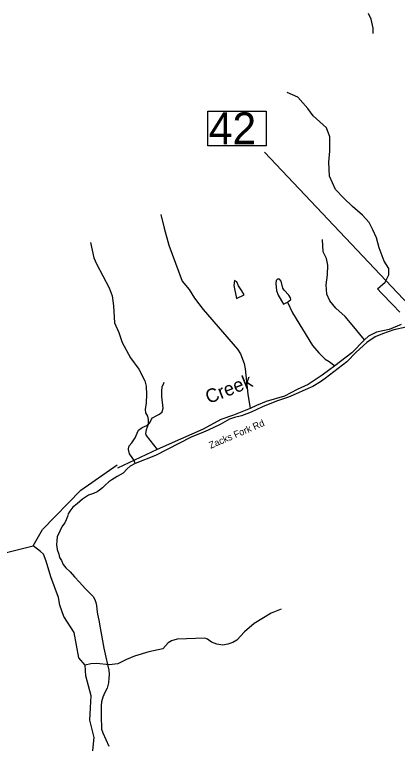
# Model space of a CAD drawing. Extents: x 1159738 to 1321356, y 736314 to 882035.
# Drawn here: x 1277829 to 1282038, y 838175 to 846191 of the extents above; entities that cross this region are included whole.
import ezdxf

# ---------------------------------------------------------------- set-up
doc = ezdxf.new("R2010")
doc.units = 0
for name, color, linetype in [('Exist Hydrographic Creek Single Shore', 7, 'Continuous'), ('Exist Hydrographic Creek Single Shore Label', 7, 'Continuous'), ('Exist Hydrographic Misc Water Feature', 7, 'Continuous'), ('Exist Road Non-System Type 51', 7, 'Continuous'), ('Exist Road Secondary Structure Standard Bridge Number Label', 7, 'Continuous'), ('Exist Road Secondary Type 41 Attributed', 7, 'Continuous'), ('Exist Road Secondary Type 51 Label', 7, 'Continuous')]:
    doc.layers.add(name, color=color, linetype=linetype)

msp = doc.modelspace()

# ---------------------------------------------------------------- linework, layer by layer
at = {"layer": 'Exist Hydrographic Creek Single Shore'}
for points in [[(1282077.9, 842783.6), (1281945.6, 842728.1), (1281809.1, 842698.2), (1281719.6, 842655.5), (1281676.9, 842612.8), (1281536.1, 842472), (1281348.5, 842326.8), (1281209.1, 842224.7), (1281055.5, 842122.2), (1280936.1, 842066.8), (1280795.3, 841994.2), (1280594.8, 841934.4), (1280488.2, 841891.8), (1280419.9, 841857.6), (1280236.5, 841785), (1280095.7, 841738.1), (1279903.8, 841631.4), (1279652.1, 841520.4), (1279397.8, 841406), (1278958.5, 841201.1)], [(1278032.4, 840346.3), (1278136.5, 840528), (1278555.4, 840959.5), (1278955.1, 841238.8)], [(1277235.5, 840148.9), (1278032.4, 840346.3)], [(1278667.3, 837876.5), (1278702.8, 838241.9), (1278654.7, 838431.7), (1278664.4, 838567.6), (1278670.9, 838696.9), (1278612.7, 838916.8), (1278606.2, 839036.4), (1278534.9, 839116.4), (1278483.2, 839394.5), (1278370.1, 839569.1), (1278324.9, 839695.3), (1278312, 839779.3), (1278227.9, 840005.7), (1278176.2, 840180.3), (1278147.2, 840254.7), (1278114.4, 840285.5), (1278032.4, 840346.3)]]:
    msp.add_lwpolyline(points, dxfattribs=at)
at = {"layer": 'Exist Hydrographic Misc Water Feature'}
for points in [[(1281772.5, 845982.3), (1281772, 846042.2), (1281750.3, 846138.7), (1281719.9, 846204.1)], [(1282063.2, 842918.3), (1281986.4, 842999.4), (1281862.7, 843127.4), (1281820.1, 843174.4), (1281901.1, 843246.9), (1281943.8, 843328), (1281943.8, 843396.3), (1281892.6, 843477.4), (1281837.1, 843626.8), (1281807.3, 843733.5), (1281768.9, 843823.2), (1281726.2, 843904.3), (1281653.7, 843985.4), (1281542.8, 844079.3), (1281449, 844173.2), (1281355.1, 844267.1), (1281291.1, 844412.2), (1281282.6, 844565.9), (1281295.4, 844689.7), (1281295.4, 844845.8), (1281257, 844944), (1281111.9, 845076.3), (1281052.2, 845157.4), (1280941.3, 845281.2), (1280826.2, 845332.4)], [(1279438.1, 843990.6), (1279472.4, 843841.4), (1279525.9, 843655.6), (1279670.3, 843258), (1279748.1, 843167.8), (1279807.9, 843070.6), (1279900.9, 842946.5), (1280278.4, 842510.5), (1280313.1, 842458.1), (1280354.5, 842353), (1280365.1, 842296.2), (1280392.4, 842015.8), (1280419.9, 841857.6)], [(1281676.9, 842612.8), (1281538.4, 842778.8), (1281461.6, 842868.4), (1281359.3, 842962.3), (1281295.3, 843043.4), (1281261.1, 843116), (1281252.6, 843218.4), (1281269.7, 843329.4), (1281273.9, 843436.1), (1281256.9, 843508.7), (1281222.8, 843581.2), (1281214.2, 843717.8)], [(1278664.1, 843682.7), (1278701.9, 843513.8), (1278728.4, 843449.2), (1278868, 843183.8), (1278901.8, 843098.6), (1278917.1, 842986.7), (1278926.6, 842801.8), (1278976, 842692.5), (1279013.3, 842583.5), (1279103.3, 842415.1), (1279196.3, 842289.3), (1279259.1, 842163.3), (1279273.7, 842103), (1279279.5, 842011), (1279275.2, 841919.2), (1279265.5, 841847.2), (1279268.6, 841811), (1279291.8, 841774.4), (1279298.8, 841738.2), (1279297.5, 841682.4), (1279274, 841622.9), (1279269, 841582.9), (1279276.5, 841562.1), (1279397.8, 841406)], [(1280268, 843067.1), (1280351.1, 843108.9), (1280328.2, 843153.7), (1280289.4, 843207), (1280270.6, 843251.7), (1280247, 843267.8), (1280237.6, 843212.2), (1280268, 843067.1)], [(1280827.4, 843029.6), (1280864.2, 843056.8), (1280860.7, 843076.6), (1280845.3, 843104.8), (1280792.6, 843158.3), (1280777.2, 843182.4), (1280759, 843257.5), (1280739.5, 843280), (1280719.6, 843280.4), (1280703.1, 843264.3), (1280702.3, 843232.4), (1280708.5, 843156.7), (1280725.2, 843103.9), (1280786.9, 843006.6), (1280827.4, 843029.6)], [(1280827.4, 843029.6), (1280884.7, 842911.9), (1281105.8, 842552.1), (1281174, 842470.3), (1281244.3, 842399.2), (1281287.7, 842373.7), (1281348.5, 842326.8)], [(1280760.7, 839651.4), (1280649.6, 839608.5), (1280462.6, 839494.9), (1280356.4, 839401.8), (1280272.1, 839311.6), (1280227.4, 839284.6), (1280174.9, 839267.6), (1280118.6, 839257.2), (1280050.8, 839266.8), (1279995.4, 839288.4), (1279948.1, 839321.4), (1279920.3, 839332.6), (1279615.8, 839321.4), (1279555.3, 839303), (1279518.7, 839279.9), (1279457.1, 839213.8), (1279304.2, 839183.3), (1279147, 839134.7), (1279058.1, 839099.6), (1278962.7, 839049.8), (1278870.4, 839040.2), (1278734.7, 839052.7), (1278666.6, 839050.8), (1278606.2, 839036.4)]]:
    msp.add_lwpolyline(points, dxfattribs=at)
at = {"layer": 'Exist Road Non-System Type 51'}
msp.add_lwpolyline([(1279155, 841253.7), (1279142.4, 841286.1), (1279120.8, 841318.5), (1279092, 841358.1), (1279079.4, 841406.7), (1279079.4, 841415.7), (1279090.2, 841446.3), (1279117.2, 841480.5), (1279155, 841536.2), (1279178.3, 841586.6), (1279192.7, 841620.8), (1279232.3, 841647.8), (1279282.7, 841671.2), (1279315, 841701.8), (1279333, 841741.4), (1279343.8, 841755.8), (1279387, 841777.4), (1279422.9, 841797.2), (1279451.7, 841820.6), (1279462.5, 841862), (1279446.3, 841989.8), (1279446.3, 842047.4), (1279449.9, 842096), (1279471.5, 842136.3), (1279474.5, 842149.1)], dxfattribs=at)
at = {"layer": 'Exist Road Secondary Structure Standard Bridge Number Label'}
msp.add_line((1282262.5, 842891.9), (1280576.8, 844675.6), dxfattribs=at)
msp.add_lwpolyline([(1279951.6, 845127.8), (1280595.7, 845127.8), (1280595.7, 844745.4), (1279951.6, 844745.4)], close=True, dxfattribs=at)
at = {"layer": 'Exist Road Secondary Type 41 Attributed'}
for points in [[(1282134, 842754.1), (1281999.1, 842725.3), (1281875, 842680.3), (1281794.1, 842646.1), (1281702.4, 842584.9), (1281585.5, 842478.7), (1281482.9, 842370.7), (1281241.6, 842189.7), (1281193, 842150.1), (1281106.7, 842101.5), (1280997, 842051.1), (1280950.4, 842030.2), (1280840.5, 841982.8), (1280709.2, 841939.6), (1280554.5, 841878.4), (1280431.1, 841817.7), (1280382.6, 841797.9), (1280325, 841778.1), (1280247.7, 841758.3), (1280193.3, 841741.4), (1280089.4, 841682.7), (1279955.5, 841619.7), (1279905.9, 841596.3), (1279769.2, 841542.3), (1279376.3, 841339.7), (1279155, 841253.7), (1279100.4, 841223.4), (1279066.9, 841195.9), (1279021.8, 841148.8), (1278956.5, 841109.4), (1278898.2, 841075.1), (1278864.7, 841051.1), (1278825.8, 841016.9), (1278795.8, 840987.7), (1278762.2, 840958.6), (1278735.7, 840941.5), (1278696.9, 840924.3), (1278640.4, 840903.8), (1278575, 840860.9), (1278516.7, 840809.5), (1278469, 840773.5), (1278434.6, 840728.1), (1278416.9, 840700.7), (1278409.9, 840669.9), (1278395.7, 840632.2), (1278381.6, 840601.3), (1278356.9, 840567), (1278332.2, 840529.3), (1278318, 840491.6), (1278296.8, 840450.5), (1278292.4, 840401.7), (1278288.9, 840360.5), (1278297.7, 840309.1), (1278313.6, 840256), (1278324.2, 840220), (1278343.6, 840185.7), (1278364.8, 840142.9), (1278393.1, 840106.9), (1278439, 840060.6), (1278488.5, 840005.8), (1278543.2, 839949.3), (1278603.7, 839878.6), (1278651.4, 839830.6)], [(1278651.4, 839830.6), (1278692, 839791.2), (1278709.7, 839758.6), (1278723.8, 839724.3), (1278730.9, 839693.5), (1278734.4, 839652.4), (1278739.7, 839597.5), (1278755.6, 839532.4), (1278768, 839445), (1278809.5, 839221.8), (1278832.6, 839123.2), (1278851.5, 839043.4), (1278864.1, 838980.5), (1278868.3, 838934.3), (1278866.2, 838892.4), (1278862, 838839.9), (1278845.2, 838783.3), (1278821.1, 838733.9), (1278800.1, 838683.6), (1278783.3, 838633.2), (1278779.1, 838591.3), (1278779.1, 838436), (1278783.3, 838377.3), (1278785.4, 838331.1), (1278800.1, 838293.3), (1278864.1, 838145.4)]]:
    msp.add_lwpolyline(points, dxfattribs=at)

# ---------------------------------------------------------------- texts
at = {"layer": 'Exist Hydrographic Creek Single Shore Label'}
msp.add_text('Creek', height=150, rotation=21.65041, dxfattribs=at).set_placement((1279962.1, 841907))
at = {"layer": 'Exist Road Secondary Structure Standard Bridge Number Label'}
msp.add_text('42', height=350, dxfattribs=at).set_placement((1279964.1, 844765.2))
at = {"layer": 'Exist Road Secondary Type 51 Label'}
msp.add_text('Zacks Fork Rd', height=75, rotation=23.1824, dxfattribs=at).set_placement((1279984.9, 841414.6))

doc.saveas('drawing.dxf')
